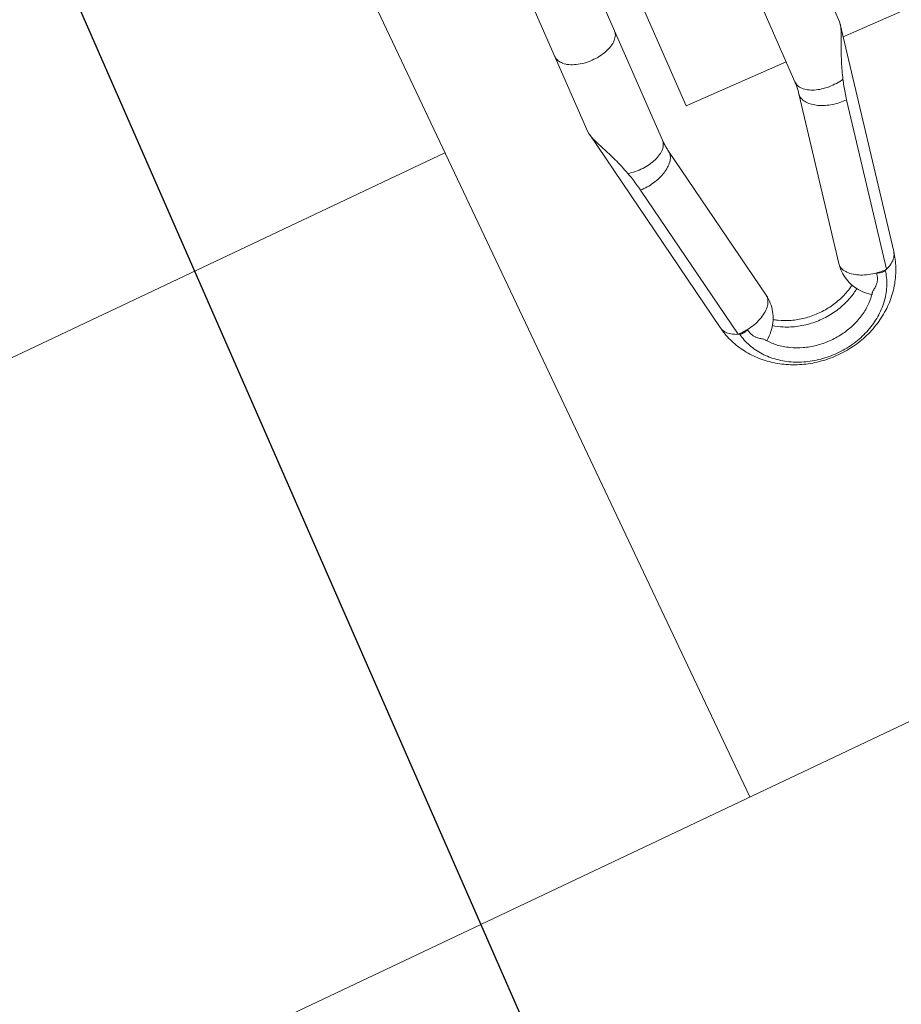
# Model space of a CAD drawing. Header units: metres. Extents: x 134157 to 138734, y 451157 to 455772.
# Tile 518 of 656: x 136620.856 to 136621.155, y 453800.404 to 453800.738. Entities that reach past the tile are written whole.
import ezdxf

# ---------------------------------------------------------------- set-up
doc = ezdxf.new("R2010")
doc.units = ezdxf.units.M
doc.layers.add('-DR-alg-hulplijnen', color=210, linetype='Continuous', plot=False)
doc.layers.add('-DR-nw-gr-arc-gras', color=7, linetype='Continuous', true_color=0xb5d5a4)
for name, color, linetype in [('-DR-nw-inr-fietsparkeren Tulip enkele beugel', 2, 'Continuous'), ('-DR-nw-maatvoering', 3, 'Continuous'), ('VELOPA-FIG25', 1, 'Continuous')]:
    doc.layers.add(name, color=color, linetype=linetype)
doc.layers.add('-DR-nw-vh-arc-sbs df bruinrood Broeder Alarmstraat', color=7, linetype='Continuous', lineweight=9, true_color=0xd8beb6)
doc.styles.add('2-5TXT', font='arial.ttf')
doc.styles.add('Drong', font='txt', dxfattribs={"height": 1.8})
doc.dimstyles.new('Drong', dxfattribs={"dimtxt": 1.8, "dimasz": 2.5, "dimexe": 0, "dimexo": 0, "dimgap": 0.9, "dimtad": 1, "dimzin": 0, "dimdsep": 46, "dimtxsty": 'Drong', "dimblk": 'dimblk-wit', "dimcen": 0, "dimse1": 1, "dimse2": 1, "dimclrd": 256, "dimclre": 1, "dimclrt": 7, "dimadec": 0, "dimazin": 0, "dimtfac": 1, "dimtmove": 0, "dimatfit": 3, "dimfxl": 1, "dimtolj": 1, "dimtzin": 0, "dimarcsym": 0})
doc.dimstyles.new('VELOPA-drukwerk', dxfattribs={"dimscale": 0, "dimtxt": 2.5, "dimasz": 2, "dimexe": 1, "dimexo": 1, "dimgap": 1, "dimtad": 1, "dimdec": 0, "dimdsep": 46, "dimtxsty": '2-5TXT', "dimcen": 8, "dimadec": 1, "dimazin": 0, "dimtfac": 1, "dimtdec": 0, "dimtmove": 0, "dimatfit": 3, "dimfxl": 1, "dimtolj": 1, "dimtzin": 0, "dimarcsym": 0})
pattern_1 = [(115.3356253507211, (136419.7180158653, 453326.2367068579), (-0.2236810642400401, -0.1059037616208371), [0.06, -0.187485]), (205.3356253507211, (136419.7180158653, 453326.2367068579), (0.1059037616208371, -0.22368106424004), [0.06, -0.187485])]

# ---------------------------------------------------------------- blocks, each defined once
blk = doc.blocks.new('*D482')
at = {"layer": '-DR-alg-hulplijnen', "color": 0, "lineweight": -2, "ltscale": 4, "transparency": 16777216}
for p, q in [((-1.268533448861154e-15, -770.7167233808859), (-1.92714493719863e-14, -1064.726652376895)), ((3625, -770.7167233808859), (3625, -1064.726652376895)), ((41.43344676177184, -1044.009928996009), (3583.566553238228, -1044.009928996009))]:
    blk.add_line(p, q, dxfattribs=at)
at = {"layer": '-DR-alg-hulplijnen', "color": 0, "ltscale": 4, "transparency": 16777216}
for points in [[(41.43344676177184, -1037.104354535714), (41.43344676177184, -1050.915503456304), (-1.800291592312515e-14, -1044.009928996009)], [(3583.566553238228, -1037.104354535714), (3583.566553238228, -1050.915503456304), (3625, -1044.009928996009)]]:
    blk.add_solid(points, dxfattribs=at)
at = {"layer": 'Defpoints', "color": 0, "ltscale": 4, "transparency": 16777216}
for p in [(0, -750), (3625, -750), (3625, -1044.009928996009)]:
    blk.add_point(p, dxfattribs=at)
at = {"layer": '-DR-alg-hulplijnen', "color": 0, "ltscale": 4, "transparency": 16777216, "insert": (1812.5, -996.8320429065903), "char_height": 51.79180845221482, "attachment_point": 5, "style": '2-5TXT'}
blk.add_mtext('\\A1;3625', dxfattribs=at)
blk = doc.blocks.new('*D481')
at = {"layer": '-DR-alg-hulplijnen', "color": 0, "lineweight": -2, "ltscale": 4, "transparency": 16777216}
for p, q in [((3645.716723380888, 3.331503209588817e-15), (4009.119275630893, 6.177109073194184e-14)), ((3988.402552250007, -41.4334467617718), (3988.402552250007, -708.5665532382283)), ((3645.716723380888, -750.0000000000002), (4009.119275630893, -750.0000000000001))]:
    blk.add_line(p, q, dxfattribs=at)
at = {"layer": '-DR-alg-hulplijnen', "color": 0, "ltscale": 4, "transparency": 16777216}
for points in [[(3981.496977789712, -41.43344676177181), (3995.308126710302, -41.4334467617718), (3988.402552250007, 5.843958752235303e-14)], [(3981.496977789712, -708.5665532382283), (3995.308126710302, -708.5665532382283), (3988.402552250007, -750.0000000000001)]]:
    blk.add_solid(points, dxfattribs=at)
at = {"layer": 'Defpoints', "color": 0, "ltscale": 4, "transparency": 16777216}
for p in [(3625.000000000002, 0), (3625.000000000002, -750.0000000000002), (3988.402552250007, -750.0000000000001)]:
    blk.add_point(p, dxfattribs=at)
at = {"layer": '-DR-alg-hulplijnen', "color": 0, "ltscale": 4, "transparency": 16777216, "insert": (3941.242330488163, -375.0000000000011), "char_height": 51.79180845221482, "attachment_point": 5, "rotation": 90, "style": '2-5TXT'}
blk.add_mtext('\\A1;750', dxfattribs=at)
blk = doc.blocks.new('dimblk-wit')
at = {"color": 7}
blk.add_line((2.842170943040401e-14, -0.3333333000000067), (-2.842170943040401e-14, 0.3333333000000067), dxfattribs=at)
blk.add_solid([(0, 0), (-0.7999999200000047, 0.1999999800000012), (-0.7999999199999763, -0.1999999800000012)], dxfattribs=at)
blk = doc.blocks.new('*D634')
at = {"layer": '-DR-nw-maatvoering', "lineweight": -2, "transparency": 16777216}
blk.add_line((136616.4696596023, 453791.6460135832), (136622.2968280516, 453806.2631956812), dxfattribs=at)
at = {"layer": 'Defpoints', "color": 0, "transparency": 16777216}
for p in [(136622.4819835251, 453806.7276496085), (136622.889603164, 453806.5651512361), (136616.6921237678, 453791.0190612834)]:
    blk.add_point(p, dxfattribs=at)
at = {"layer": '-DR-nw-maatvoering', "lineweight": -2, "transparency": 16777216, "xscale": 0.5, "yscale": 0.5, "zscale": 0.5}
for p, rotation in [((136622.481983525, 453806.7276496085), 68.26520454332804), ((136616.2845041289, 453791.1815596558), 248.2652045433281)]:
    blk.add_blockref('dimblk-wit', p, dxfattribs=dict(at, rotation=rotation))
at = {"layer": '-DR-nw-maatvoering', "color": 7, "transparency": 16777216, "insert": (136619.0454071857, 453799.089283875), "char_height": 0.36, "attachment_point": 5, "rotation": 68.26520454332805, "style": 'Drong'}
blk.add_mtext('\\A1;16.75', dxfattribs=at)
blk = doc.blocks.new('Fietsenrek Tulip enkel')
at = {"layer": '-DR-alg-hulplijnen', "ltscale": 4}
blk.add_line((1925, 0), (0, 0), dxfattribs=at)
at = {"layer": 'VELOPA-FIG25', "color": 252, "linetype": 'Continuous', "lineweight": 9}
for p, q in [((494.8371129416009, -140.9999999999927), (311.0747259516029, -140.9999999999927)), ((495.7262785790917, -141.0910967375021), (494.8371129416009, -140.9999999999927)), ((495.772689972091, -141.0990760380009), (573.5617494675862, -155.412532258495)), ((578.061183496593, -160.0371666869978), (520.0285534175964, -149.358961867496)), ((507.4947259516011, -162.9999999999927), (311.0747259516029, -162.9999999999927)), ((569.7877324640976, -174.0683839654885), (511.7551023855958, -163.3901791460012)), ((511.7551023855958, -163.3901791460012), (512.3705032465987, -163.4460002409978)), ((500.0747259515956, -174.9999999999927), (328.0747259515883, -174.9999999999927)), ((500.0747259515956, -174.9999999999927), (500.0747259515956, -211.9999729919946)), ((511.7551023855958, -211.6098208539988), (569.7877324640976, -200.931616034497)), ((311.0747259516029, -211.9999729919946), (507.4947259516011, -211.9999729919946)), ((511.7551023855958, -211.6098208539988), (512.3705032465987, -211.5539997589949)), ((520.0285534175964, -225.6410381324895), (578.061183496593, -214.962833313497)), ((495.7557838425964, -233.9040347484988), (573.5617494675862, -219.587467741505)), ((500.0747259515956, -233.1093344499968), (500.0747259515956, -344.8499999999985)), ((311.0747259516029, -233.9999729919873), (494.8372597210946, -233.9999729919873)), ((494.8372597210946, -233.9999729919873), (495.7291586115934, -233.9086769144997))]:
    blk.add_line(p, q, dxfattribs=at)
for points, start_tangent, end_tangent in [([(466.994016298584, -163), (468.5860438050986, -162.6251840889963), (470.0695772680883, -161.5262794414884), (471.3435163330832, -159.7781745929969), (472.3210441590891, -157.5), (472.9355438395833, -154.8470094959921), (473.1451382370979, -151.9999999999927), (472.9355438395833, -149.1529905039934), (472.3210441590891, -146.4999999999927), (471.3435163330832, -144.2218254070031), (470.0695772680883, -142.473720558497), (468.5860438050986, -141.3748159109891), (466.994016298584, -140.9999999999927)], (1, 0), (-1, 0)), ([(513.1607519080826, -147.7183760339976), (510.0422459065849, -146.6946697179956), (507.153079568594, -145.6307649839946), (504.4932891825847, -144.5501866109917), (502.0300367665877, -143.480861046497), (499.7637301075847, -142.4865463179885), (497.7815417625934, -141.6876164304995), (496.0994907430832, -141.1684539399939), (495.7265333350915, -141.0897224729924)], (-0.9553822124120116, 0.2953723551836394), (-0.9832483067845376, 0.1822711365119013)), ([(507.4947259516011, -163), (508.9946258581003, -162.6679655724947), (510.403976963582, -161.6919071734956), (511.6376968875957, -160.130749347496), (512.6213060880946, -158.0787390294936), (513.2954241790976, -155.6597558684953), (513.6193547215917, -153.0198336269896), (513.5735420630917, -150.3183441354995), (513.1607519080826, -147.7183760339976)], (1, 0), (-0.2299615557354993, 0.973199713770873)), ([(512.370503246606, -163.4460002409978), (513.8332429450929, -163.1500431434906), (515.2912186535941, -162.2782816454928), (516.6650685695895, -160.878168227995), (517.8800100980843, -159.0259150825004), (518.869910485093, -156.822345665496), (519.5808866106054, -154.3874065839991), (519.9742380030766, -151.8536385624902), (520.0285534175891, -149.358961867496)], (1, 0), (-0.04841406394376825, 0.9988273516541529)), ([(520.0285534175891, -149.358961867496), (517.6052190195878, -148.8716865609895), (515.3152293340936, -148.3272174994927), (513.1607519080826, -147.7183760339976)], (-0.9834894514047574, 0.1809654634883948), (-0.9553822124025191, 0.2953723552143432)), ([(573.5617138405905, -155.4127280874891), (573.7128661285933, -155.4431628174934), (575.4500885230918, -156.2476258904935), (576.9283822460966, -157.8094454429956), (578.061183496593, -160.0371666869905)], (0.9838505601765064, -0.1789918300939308), (0.3481890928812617, -0.9374243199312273)), ([(573.5617494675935, -219.5874677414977), (578.7706373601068, -218.0776590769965), (583.6881667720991, -215.5124794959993), (588.2215604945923, -211.8576967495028), (592.0143276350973, -207.3459410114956), (595.0129162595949, -202.0121346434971), (597.0151496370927, -196.1921108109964), (597.984348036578, -190.0517689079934), (597.892170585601, -183.8694163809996), (596.757943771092, -177.8318916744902), (594.6560760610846, -172.2159666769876), (591.6399866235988, -167.1248132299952), (587.9239800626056, -162.8540007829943), (583.523176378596, -159.3805036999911), (578.7266569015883, -156.9047444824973), (573.5617494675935, -155.412532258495)], (0.9834894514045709, 0.1809654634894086), (-0.9834894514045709, 0.1809654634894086)), ([(577.8828285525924, -163.5944361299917), (578.0581665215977, -161.7951034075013), (578.061183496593, -160.0371666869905)], (0.1429102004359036, 0.9897356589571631), (-0.04841406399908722, 0.9988273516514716)), ([(578.2446153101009, -160.5658552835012), (578.1548630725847, -160.2980427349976), (578.061183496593, -160.0371666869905)], (-0.3077783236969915, 0.9514580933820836), (-0.3481890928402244, 0.9374243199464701)), ([(511.7551023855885, -163.3901791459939), (510.3443160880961, -163.1741171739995), (508.922379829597, -163.0436381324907), (507.4947259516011, -163)], (-0.9834894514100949, 0.1809654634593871), (-1, 0)), ([(577.8828285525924, -163.5944361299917), (578.1861512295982, -162.8770445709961), (578.3573884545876, -162.0765153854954), (578.3780841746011, -161.2791146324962), (578.2446153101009, -160.5658552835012)], (0.4845798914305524, 0.8747470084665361), (-0.3077783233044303, 0.9514580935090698)), ([(578.2446153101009, -214.4341447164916), (583.0011780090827, -212.9043890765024), (587.3700303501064, -210.1679985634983), (591.143664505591, -206.3549437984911), (594.1428437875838, -201.6463338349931), (596.2251158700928, -196.2658140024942), (597.2915788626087, -190.4689434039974), (597.2915788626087, -184.5310565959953), (596.2251158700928, -178.7341859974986), (594.1428437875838, -173.3536661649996), (591.143664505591, -168.6450562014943), (587.3700303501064, -164.8320014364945), (583.0011780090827, -162.0956109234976), (578.2446153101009, -160.5658552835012)], (0.9834894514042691, 0.1809654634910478), (-0.9834894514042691, 0.1809654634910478)), ([(577.8828285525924, -163.5944361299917), (577.2849133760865, -166.3407292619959), (576.3266383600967, -168.8847591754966), (575.0707194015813, -171.0600332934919), (573.5993227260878, -172.72422531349), (572.0088353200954, -173.768359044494), (570.4029777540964, -174.1242050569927), (569.7881758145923, -174.0660051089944)], (-0.1429101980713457, -0.9897356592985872), (-0.9830726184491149, 0.1832163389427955)), ([(581.3055040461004, -165.1294488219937), (581.2596432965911, -165.0871941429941), (580.5832160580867, -164.5618098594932), (579.7776140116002, -164.1331376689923), (578.861981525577, -163.8170787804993), (577.8828285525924, -163.5944361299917)], (-0.7317919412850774, 0.6815281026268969), (-0.9834894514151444, 0.1809654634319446)), ([(581.7429735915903, -165.579241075), (581.3055040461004, -165.1294488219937)], (-0.6639546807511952, 0.7477728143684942), (-0.7317919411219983, 0.6815281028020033)), ([(583.3163983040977, -167.5550836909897), (583.3107844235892, -167.5510886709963), (583.0006612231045, -167.2355749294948), (582.6643575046, -166.7823136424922), (582.2783152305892, -166.2445987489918), (581.8175673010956, -165.6645055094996), (581.7429735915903, -165.579241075)], (-0.816839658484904, 0.576864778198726), (-0.6639546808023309, 0.7477728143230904)), ([(569.7877324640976, -174.0683839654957), (572.74650692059, -174.2877739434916), (575.6955799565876, -173.8647761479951), (578.5244736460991, -172.8009716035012), (581.0982246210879, -171.1255928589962), (583.3039738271, -168.8824958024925), (583.9188253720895, -168.0466727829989)], (0.9834894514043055, -0.1809654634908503), (0.5641571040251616, 0.8256674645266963)), ([(583.8994268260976, -167.9998713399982), (583.680129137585, -167.828367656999), (583.3163900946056, -167.5552250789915)], (-0.7831416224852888, 0.6218433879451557), (-0.8069365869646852, 0.5906380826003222)), ([(583.8995416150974, -207.0000360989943), (586.6723694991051, -204.3154133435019), (589.1502162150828, -200.7668309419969), (591.0006356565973, -196.6789411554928), (592.1475709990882, -192.2146738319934), (592.5417483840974, -187.5510255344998), (592.16362860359, -182.8813609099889), (591.0284676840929, -178.4008529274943), (589.1822902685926, -174.2899318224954), (586.7002369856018, -170.7172589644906), (583.8994268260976, -167.9998713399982)], (0.7831353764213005, 0.6218512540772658), (-0.7831416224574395, 0.621843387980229)), ([(578.2560795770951, -202.1207758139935), (579.0847439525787, -200.7668309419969), (580.9351633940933, -196.6789411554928), (582.0820987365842, -192.2146738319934), (582.4762761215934, -187.5510255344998), (582.098156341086, -182.8813609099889), (580.9629954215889, -178.4008529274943), (579.1168180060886, -174.2899318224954), (578.2557944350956, -172.8787873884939)], (0.5507126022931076, 0.834694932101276), (-0.5507311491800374, 0.834682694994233)), ([(579.9956035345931, -203.1606989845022), (581.9342555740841, -199.9058249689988), (583.7395385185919, -195.1817957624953), (584.6636466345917, -190.1008767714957), (584.6636466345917, -184.8991232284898), (583.7395385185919, -179.8182042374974), (581.9342555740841, -175.0941750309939), (579.9956035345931, -171.8393010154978)], (0.5773998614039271, 0.8164615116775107), (-0.5773998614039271, 0.8164615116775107)), ([(569.7877324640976, -200.9316160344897), (572.74650692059, -200.7122260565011), (575.6955799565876, -201.1352238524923), (578.5244736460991, -202.1990283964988), (581.0982246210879, -203.8744071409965), (583.3039738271, -206.117504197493), (583.917779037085, -206.9517960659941)], (0.9834894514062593, 0.1809654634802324), (0.5642593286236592, -0.8255976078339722)), ([(569.7881761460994, -200.9339966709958), (570.4031333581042, -200.8757949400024), (570.4376453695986, -200.8758824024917)], (0.9830726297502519, 0.1832162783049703), (0.9999700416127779, -0.007740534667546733)), ([(570.4376453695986, -200.8758824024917), (572.008766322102, -201.2316107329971), (573.5993205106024, -202.2757727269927), (575.0707066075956, -203.9399486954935), (576.3266339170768, -206.1152313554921), (577.2849118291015, -208.6592654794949), (577.8828285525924, -211.4055638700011)], (0.9999700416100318, -0.007740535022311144), (0.1429101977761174, -0.9897356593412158)), ([(577.8828285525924, -211.4055638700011), (578.8483278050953, -211.1866933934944), (579.7620077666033, -210.8735213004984), (580.5740716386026, -210.4441363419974), (581.2582947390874, -209.9140350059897), (581.3048289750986, -209.8711807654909)], (0.9834894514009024, 0.1809654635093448), (0.7319026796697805, 0.6814091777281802)), ([(581.3048289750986, -209.8711807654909), (581.7614555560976, -209.3998654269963)], (0.7319026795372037, 0.6814091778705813), (0.661212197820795, 0.7501989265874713)), ([(581.7614555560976, -209.3998654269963), (581.8226206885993, -209.3296260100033), (582.2868631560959, -208.743856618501), (582.6730661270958, -208.2054200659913), (583.0086431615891, -207.7546029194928), (583.3163857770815, -207.4447451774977)], (0.6612121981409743, 0.7501989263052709), (0.8176137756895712, 0.5757670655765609)), ([(583.3163898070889, -207.4447759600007), (583.6631090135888, -207.1847250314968), (583.8995416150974, -207.0000360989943)], (0.8069358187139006, 0.5906391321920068), (0.7831353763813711, 0.6218512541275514)), ([(507.4947259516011, -211.9999729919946), (508.9946258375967, -212.3320074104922), (510.4039769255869, -213.3080657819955), (511.6376968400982, -214.8692235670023), (512.6213060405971, -216.9212338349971), (513.2954241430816, -219.3402169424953), (513.6193547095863, -221.9801391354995), (513.5735420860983, -224.6816285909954), (513.1609006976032, -227.2815920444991)], (1, 0), (-0.2298794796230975, -0.9732191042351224)), ([(507.4950211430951, -211.9999729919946), (508.9224544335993, -211.9563453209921), (510.3443704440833, -211.8258731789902), (511.7551023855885, -211.6098208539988)], (1, 1.038950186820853e-08), (0.9834894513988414, 0.1809654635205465)), ([(512.370503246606, -211.5539997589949), (513.8332429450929, -211.8499568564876), (515.2912186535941, -212.7217183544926), (516.6650685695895, -214.1218317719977), (517.8800100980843, -215.9740849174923), (518.869910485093, -218.1776543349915), (519.5808866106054, -220.6125934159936), (519.9742380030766, -223.1463614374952), (520.0285534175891, -225.6410381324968)], (1, 0), (-0.04841406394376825, -0.9988273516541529)), ([(577.8828285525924, -211.4055638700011), (578.1861512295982, -212.1229554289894), (578.3573884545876, -212.9234846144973), (578.3780841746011, -213.7208853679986), (578.2446153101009, -214.4341447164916)], (0.4845798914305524, -0.8747470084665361), (-0.3077783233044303, -0.9514580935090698)), ([(577.8828285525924, -211.4055638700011), (578.0581665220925, -213.2048965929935), (578.061183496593, -214.962833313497)], (0.1429102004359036, -0.9897356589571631), (-0.04841406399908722, -0.9988273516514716)), ([(578.061183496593, -214.962833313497), (576.9283822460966, -217.1905545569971), (575.4500885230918, -218.7523741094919), (573.7128661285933, -219.556837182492), (573.5617138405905, -219.5872719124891)], (-0.3481890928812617, -0.9374243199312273), (-0.9838505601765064, -0.1789918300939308)), ([(578.2446153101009, -214.4341447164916), (578.1548630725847, -214.7019572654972), (578.061183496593, -214.962833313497)], (-0.3077783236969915, -0.9514580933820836), (-0.3481890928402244, -0.9374243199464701)), ([(513.1609215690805, -227.2815860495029), (515.3153771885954, -226.6727519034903), (517.6052933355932, -226.1282990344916), (520.0285534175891, -225.6410381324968)], (0.9553816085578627, 0.2953743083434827), (0.9834894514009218, 0.1809654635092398)), ([(495.7292658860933, -233.9092552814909), (495.9427061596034, -233.8665142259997), (497.3783835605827, -233.4555993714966), (499.0630185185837, -232.8091236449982), (500.9861600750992, -231.9804818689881), (503.099138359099, -231.0494096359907), (505.3447052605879, -230.0939968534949), (507.7623714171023, -229.1352099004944), (510.3685579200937, -228.1923988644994), (513.1609006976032, -227.2815920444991)], (0.9832304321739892, 0.1823675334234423), (0.9553821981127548, 0.2953724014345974))]:
    blk.add_spline(points, degree=3, dxfattribs=dict(at, start_tangent=start_tangent, end_tangent=end_tangent))
at = {"layer": '-DR-alg-hulplijnen', "ltscale": 4}
dim = blk.add_linear_dim(base=(3988.402552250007, -750.0000000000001), p1=(3625, 0), p2=(3625, -750), angle=90, dimstyle='VELOPA-drukwerk', override={"dimscale": 20.71672338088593}, dxfattribs=at)
dim.commit()
dim.dimension.update_dxf_attribs({"geometry": '*D481', "text_midpoint": (3941.242330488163, -375.0000000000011)})
dim = blk.add_linear_dim(base=(3625, -1044.009928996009), p1=(0, -750), p2=(3625, -750), dimstyle='VELOPA-drukwerk', override={"dimscale": 20.71672338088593}, dxfattribs=at)
dim.commit()
dim.dimension.update_dxf_attribs({"geometry": '*D482', "text_midpoint": (1812.5, -996.8320429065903)})

msp = doc.modelspace()

# ---------------------------------------------------------------- hatches: boundary and pattern name
at = {"layer": '-DR-nw-gr-arc-gras', "transparency": 33554687}
h = msp.add_hatch(dxfattribs=at)
h.set_pattern_fill('AGR-BOLLEN', color=256, scale=0.1, pattern_type=2)
h.set_pattern_definition(pattern_1)
edge = h.paths.add_edge_path()
edge.add_arc((-7000776.809524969, 3043164.567559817), 7592527.997363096, 340.0567505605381, 340.0572256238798)
edge.add_line((136455.7815594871, 453494.2542758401), (136455.1236032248, 453494.4934109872))
edge.add_arc((380495.2223584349, 364992.5484406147), 259592.3035530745, 160.0666568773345, 160.0804453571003)
edge.add_line((136433.832290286, 453435.7615323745), (136433.813485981, 453435.768343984))
edge.add_line((136433.813485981, 453435.768343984), (136432.1794965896, 453431.2550945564))
edge.add_line((136432.1794965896, 453431.2550945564), (136432.198303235, 453431.2482893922))
edge.add_line((136432.198303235, 453431.2482893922), (136431.6776287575, 453429.8696050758))
edge.add_line((136431.6776287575, 453429.8696050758), (136432.3363505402, 453429.6312341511))
edge.add_line((136432.3363505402, 453429.6312341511), (136434.3092713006, 453435.0765756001))
h = msp.add_hatch(dxfattribs=at)
h.set_pattern_fill('AGR-BOLLEN', color=256, scale=0.1, pattern_type=2)
h.set_pattern_definition(pattern_1)
edge = h.paths.add_edge_path()
edge.add_line((136644.2753070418, 454017.4218487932), (136643.9350728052, 454016.4814706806))
edge.add_line((136643.9350728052, 454016.4814706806), (136643.8839339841, 454016.3403207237))
edge.add_line((136643.8839339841, 454016.3403207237), (136644.542212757, 454016.1016536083))
edge.add_arc((1711333.983143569, -116117.4265426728), 1674723.581774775, 160.0956720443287, 160.096657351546, ccw=False)
edge.add_line((136654.3469492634, 454043.1812754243), (136653.6888597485, 454043.419891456))
edge.add_line((136653.6888597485, 454043.419891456), (136653.6378049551, 454043.2789838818))
edge.add_line((136653.6378049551, 454043.2789838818), (136653.2975354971, 454042.3386559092))
edge.add_line((136653.2975354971, 454042.3386559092), (136644.2753070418, 454017.4218487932))
at = {"layer": '-DR-nw-vh-arc-sbs df bruinrood Broeder Alarmstraat', "transparency": 33554687}
h = msp.add_hatch(dxfattribs=at)
h.set_pattern_fill('AVH-SBS_DIKFORMAAT_KEPER', color=256, scale=3.5, angle=45, pattern_type=2)
h.set_pattern_definition([(115.3356253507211, (136419.7180158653, 453326.2367068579), (-0.321614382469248, 0.1149290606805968), [0.9660000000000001, -0.483]), (25.33562535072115, (136419.0632007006, 453325.9266788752), (-0.321614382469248, 0.1149290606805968), [0.966, -0.483]), (115.3356253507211, (136419.3505233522, 453326.7307148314), (-0.321614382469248, 0.1149290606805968), [0, -1.449]), (115.3356253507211, (136419.3389369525, 453326.1908287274), (-0.321614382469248, 0.1149290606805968), [0, -1.449])])
h.paths.add_polyline_path([(136622.8075498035, 453806.5944730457), (136616.6100704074, 453791.048383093), (136618.5044023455, 453790.3142710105), (136624.631343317, 453805.9024352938)])

# ---------------------------------------------------------------- block references
at = {"layer": '-DR-nw-inr-fietsparkeren Tulip enkele beugel', "xscale": -0.001, "yscale": 0.001, "zscale": 0.001, "rotation": 113.6629406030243}
for p in [(136621.8679794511, 453804.0783946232), (136621.4848570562, 453803.0826029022), (136621.1029144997, 453802.0889609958), (136620.7208269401, 453801.0963996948), (136620.3365142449, 453800.1009803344)]:
    msp.add_blockref('Fietsenrek Tulip enkel', p, dxfattribs=at)

# ---------------------------------------------------------------- dimensions: what is measured, and where the dimension line sits
at = {"layer": '-DR-nw-maatvoering'}
dim = msp.add_aligned_dim(p1=(136616.6921237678, 453791.0190612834), p2=(136622.889603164, 453806.5651512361), distance=0.4388160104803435, dimstyle='Drong', override={"dimrnd": 0.05, "dimtfill": 0}, dxfattribs=at)
dim.commit()
dim.dimension.update_dxf_attribs({"geometry": '*D634', "text_midpoint": (136619.0454071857, 453799.089283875)})

doc.saveas('drawing.dxf')
